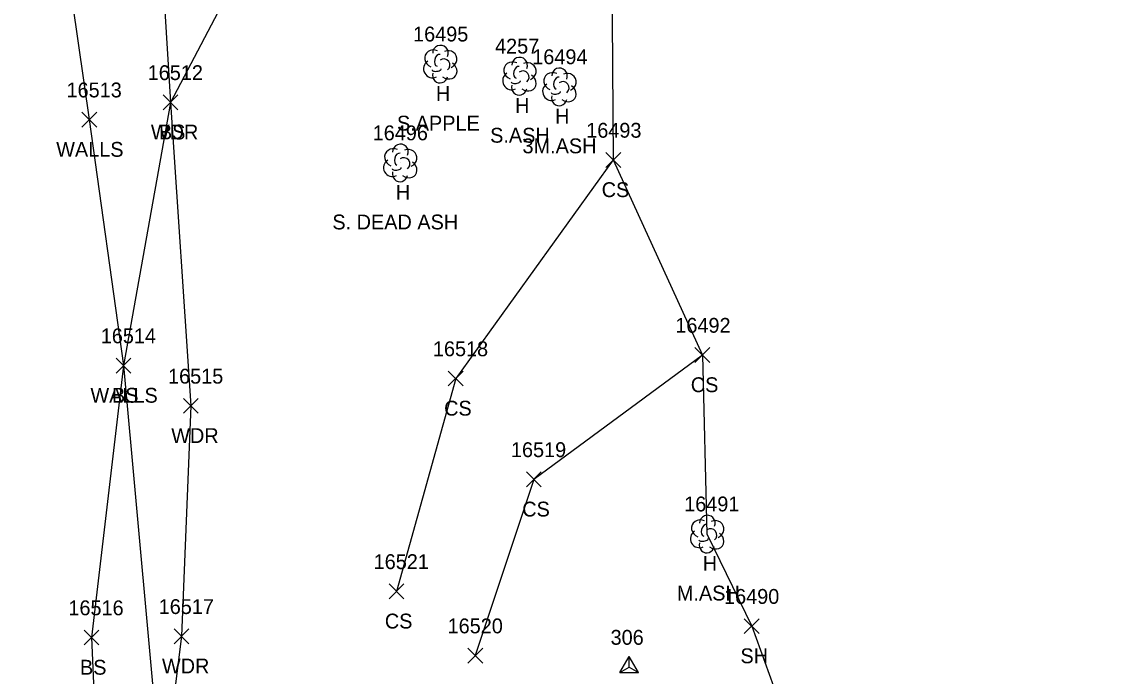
# Model space of a CAD drawing. Extents: x 1439173 to 1457902, y 641926 to 659889.
# Drawn here: x 1445801.5 to 1445947.7, y 655592.3 to 655680.4 of the extents above; entities that cross this region are included whole.
import ezdxf

# ---------------------------------------------------------------- set-up
doc = ezdxf.new("R2010")
doc.units = 0
for name, color, linetype in [('C_I', 7, 'Continuous'), ('CPSM', 7, 'Continuous'), ('L_A', 7, 'Continuous'), ('L_C', 7, 'Continuous'), ('L_I', 7, 'Continuous'), ('L_TIC', 7, 'Continuous'), ('LAWA', 7, 'Continuous'), ('LELB', 7, 'Continuous'), ('LSOGP', 7, 'Continuous'), ('LTD', 7, 'Continuous'), ('LWS', 7, 'Continuous')]:
    doc.layers.add(name, color=color, linetype=linetype)

msp = doc.modelspace()

# ---------------------------------------------------------------- linework, layer by layer
at = {"layer": 'CPSM'}
for p, q in [((1445882.01, 655592.8), (1445883.26, 655594.96)), ((1445884.51, 655592.8), (1445883.26, 655594.96)), ((1445883.26, 655593.52), (1445883.26, 655594.96)), ((1445882.01, 655592.8), (1445883.26, 655593.52)), ((1445882.01, 655592.8), (1445884.51, 655592.8)), ((1445883.26, 655593.52), (1445883.26, 655593.52)), ((1445883.26, 655593.52), (1445884.51, 655592.8))]:
    msp.add_line(p, q, dxfattribs=at)
at = {"layer": 'L_TIC'}
for points in [[(1445820.49, 655668.57), (1445822.49, 655670.57)], [(1445822.49, 655668.57), (1445820.49, 655670.57)], [(1445820.49, 655668.57), (1445822.49, 655670.57)], [(1445822.49, 655668.57), (1445820.49, 655670.57)], [(1445809.56, 655666.24), (1445811.56, 655668.24)], [(1445811.56, 655666.24), (1445809.56, 655668.24)], [(1445880.12, 655660.81), (1445882.12, 655662.81)], [(1445882.12, 655660.81), (1445880.12, 655662.81)], [(1445892.12, 655634.54), (1445894.12, 655636.54)], [(1445894.12, 655634.54), (1445892.12, 655636.54)], [(1445814.17, 655633.12), (1445816.17, 655635.12)], [(1445816.17, 655633.12), (1445814.17, 655635.12)], [(1445814.17, 655633.12), (1445816.17, 655635.12)], [(1445816.17, 655633.12), (1445814.17, 655635.12)], [(1445858.9, 655631.38), (1445860.9, 655633.38)], [(1445860.9, 655631.38), (1445858.9, 655633.38)], [(1445823.23, 655627.69), (1445825.23, 655629.69)], [(1445825.23, 655627.69), (1445823.23, 655629.69)], [(1445869.42, 655617.79), (1445871.42, 655619.79)], [(1445871.42, 655617.79), (1445869.42, 655619.79)], [(1445850.92, 655602.71), (1445852.92, 655604.71)], [(1445852.92, 655602.71), (1445850.92, 655604.71)], [(1445898.77, 655598.03), (1445900.77, 655600.03)], [(1445900.77, 655598.03), (1445898.77, 655600.03)], [(1445809.86, 655596.49), (1445811.86, 655598.49)], [(1445811.86, 655596.49), (1445809.86, 655598.49)], [(1445821.97, 655596.66), (1445823.97, 655598.66)], [(1445823.97, 655596.66), (1445821.97, 655598.66)], [(1445861.54, 655594.06), (1445863.54, 655596.06)], [(1445863.54, 655594.06), (1445861.54, 655596.06)]]:
    msp.add_lwpolyline(points, dxfattribs=at)
at = {"layer": 'LAWA'}
msp.add_lwpolyline([(1445880.91, 655687.15), (1445878.85, 655714.56), (1445874.37, 655742.55), (1445849.25, 655749.63), (1445839.94, 655710.41), (1445830.17, 655686.07), (1445821.49, 655669.57), (1445824.23, 655628.69), (1445822.97, 655597.66), (1445820.39, 655576.97), (1445815.71, 655551.89), (1445810.68, 655544.62), (1445793.19, 655547.17), (1445789.99, 655551.77), (1445786.68, 655574.96), (1445779.78, 655625.36), (1445778.61, 655660.93), (1445772.89, 655707.15), (1445766.64, 655768.58), (1445759.41, 655817.26), (1445757.61, 655850.83), (1445752.34, 655883.76)], dxfattribs=at)
at = {"layer": 'LELB'}
for points in [[(1445824.79, 655813.65), (1445824.32, 655781.32), (1445822.85, 655753.25), (1445818.65, 655715.29), (1445821.49, 655669.57), (1445815.17, 655634.12), (1445810.86, 655597.49), (1445812.07, 655569.63), (1445799.54, 655554.16)], [(1445881.12, 655661.81), (1445859.9, 655632.38), (1445851.92, 655603.71)], [(1445893.12, 655635.54), (1445870.42, 655618.79), (1445862.54, 655595.06)]]:
    msp.add_lwpolyline(points, dxfattribs=at)
at = {"layer": 'LSOGP'}
msp.add_lwpolyline([(1445880.91, 655687.15), (1445881.12, 655661.81), (1445893.12, 655635.54), (1445893.74, 655611.47), (1445899.76, 655599.02), (1445905.02, 655584.46), (1445906.6, 655578.27), (1445909.58, 655574.77), (1445910.87, 655573.04), (1445912.13, 655571.57), (1445916.79, 655559.31), (1445918.14, 655556.82), (1445918.35, 655554.62), (1445923.29, 655546.93), (1445922.86, 655546.22), (1445930.19, 655512.59), (1445919.17, 655489.32), (1445924.04, 655463.92), (1445926.23, 655457.43), (1445928.55, 655435.31), (1445930.82, 655404.37), (1445947.65, 655358.46)], dxfattribs=at)
at = {"layer": 'LTD'}
for p, q in [((1445857.8, 655674.77), (1445857.8, 655674.77)), ((1445857.8, 655674.77), (1445857.8, 655674.77)), ((1445868.46, 655673.14), (1445868.46, 655673.14)), ((1445868.46, 655673.14), (1445868.46, 655673.14)), ((1445873.85, 655671.71), (1445873.85, 655671.71)), ((1445873.85, 655671.71), (1445873.85, 655671.71)), ((1445852.41, 655661.46), (1445852.41, 655661.46)), ((1445852.41, 655661.46), (1445852.41, 655661.46)), ((1445893.74, 655611.48), (1445893.74, 655611.48)), ((1445893.74, 655611.48), (1445893.74, 655611.48))]:
    msp.add_line(p, q, dxfattribs=at)
for centre in [(1445857.85, 655676.2), (1445868.51, 655674.58), (1445873.89, 655673.14), (1445852.46, 655662.89), (1445893.79, 655612.91)]:
    msp.add_arc(centre, 1.05, 335.5272, 180.9563, dxfattribs=at)
for centre, major_axis, ratio, start_param, end_param in [((1445857.01, 655675.43), (1.21, -0.51), 0.895232, 1.570796, 4.712389), ((1445857.59, 655675.23), (-0.208, -0.792), 0.645439, 3.141593, 6.283185), ((1445858.84, 655675.35), (-1.14, -0.48), 0.949671, 1.570796, 4.712389), ((1445856.72, 655674.06), (0.58, -1.04), 0.959034, 3.141593, 6.283185), ((1445858.3, 655674.6), (-0.5, 0.667), 0.989748, 3.141593, 6.283185), ((1445858.8, 655673.93), (-1.09, 0.79), 0.841452, 1.570796, 4.712389), ((1445867.67, 655673.81), (1.21, -0.51), 0.895232, 1.570796, 4.712389), ((1445868.25, 655673.6), (-0.208, -0.792), 0.645439, 3.141593, 6.283185), ((1445869.5, 655673.73), (-1.14, -0.48), 0.949671, 1.570796, 4.712389), ((1445857.8, 655673.27), (0.26, 1.06), 0.942809, 1.570796, 4.712389), ((1445857.34, 655674.02), (-0.625, -0.083), 0.423636, 0, 3.141593), ((1445867.38, 655672.44), (0.58, -1.04), 0.959034, 3.141593, 6.283185), ((1445868.96, 655672.98), (-0.5, 0.667), 0.989748, 3.141593, 6.283185), ((1445869.46, 655672.31), (-1.09, 0.79), 0.841452, 1.570796, 4.712389), ((1445873.05, 655672.37), (1.21, -0.51), 0.895232, 1.570796, 4.712389), ((1445873.64, 655672.16), (-0.208, -0.792), 0.645439, 3.141593, 6.283185), ((1445874.89, 655672.29), (-1.14, -0.48), 0.949671, 1.570796, 4.712389), ((1445868.46, 655671.64), (0.26, 1.06), 0.942809, 1.570796, 4.712389), ((1445868, 655672.39), (-0.625, -0.083), 0.423636, 0, 3.141593), ((1445872.76, 655671), (0.58, -1.04), 0.959034, 3.141593, 6.283185), ((1445874.35, 655671.54), (-0.5, 0.667), 0.989748, 3.141593, 6.283185), ((1445874.85, 655670.87), (-1.09, 0.79), 0.841452, 1.570796, 4.712389), ((1445873.85, 655670.21), (0.26, 1.06), 0.942809, 1.570796, 4.712389), ((1445873.39, 655670.96), (-0.625, -0.083), 0.423636, 0, 3.141593), ((1445851.62, 655662.12), (1.21, -0.51), 0.895232, 1.570796, 4.712389), ((1445852.2, 655661.92), (-0.208, -0.792), 0.645439, 3.141593, 6.283185), ((1445853.45, 655662.04), (-1.14, -0.48), 0.949671, 1.570796, 4.712389), ((1445851.33, 655660.75), (0.58, -1.04), 0.959034, 3.141593, 6.283185), ((1445852.91, 655661.29), (-0.5, 0.667), 0.989748, 3.141593, 6.283185), ((1445853.41, 655660.62), (-1.09, 0.79), 0.841452, 1.570796, 4.712389), ((1445852.41, 655659.96), (0.26, 1.06), 0.942809, 1.570796, 4.712389), ((1445851.95, 655660.71), (-0.625, -0.083), 0.423636, 0, 3.141593), ((1445892.95, 655612.14), (1.21, -0.51), 0.895232, 1.570796, 4.712389), ((1445894.78, 655612.06), (-1.14, -0.48), 0.949671, 1.570796, 4.712389), ((1445892.66, 655610.77), (0.58, -1.04), 0.959034, 3.141593, 6.283185), ((1445893.53, 655611.93), (-0.208, -0.792), 0.645439, 3.141593, 6.283185), ((1445894.24, 655611.31), (-0.5, 0.667), 0.989748, 3.141593, 6.283185), ((1445894.74, 655610.64), (-1.09, 0.79), 0.841452, 1.570796, 4.712389), ((1445893.74, 655609.98), (0.26, 1.06), 0.942809, 1.570796, 4.712389), ((1445893.28, 655610.73), (-0.625, -0.083), 0.423636, 0, 3.141593)]:
    msp.add_ellipse(centre, major_axis=major_axis, ratio=ratio, start_param=start_param, end_param=end_param, dxfattribs=at)
at = {"layer": 'LWS'}
msp.add_lwpolyline([(1445801.48, 655730.25), (1445810.56, 655667.24), (1445815.17, 655634.12), (1445820.39, 655576.97)], dxfattribs=at)

# ---------------------------------------------------------------- texts
at = {"layer": 'C_I'}
msp.add_text('306', height=2, dxfattribs=at).set_placement((1445880.76, 655596.52))
at = {"layer": 'L_A'}
for s, p in [('H', (1445857.23, 655669.77)), ('H', (1445867.89, 655668.14)), ('H', (1445873.28, 655666.71)), ('WDR', (1445818.85, 655664.57)), ('BS', (1445819.93, 655664.57)), ('WALLS', (1445806.1, 655662.24)), ('H', (1445851.84, 655656.46)), ('CS', (1445879.56, 655656.81)), ('CS', (1445891.56, 655630.54)), ('WALLS', (1445810.71, 655629.12)), ('BS', (1445813.61, 655629.12)), ('CS', (1445858.34, 655627.38)), ('WDR', (1445821.59, 655623.69)), ('CS', (1445868.86, 655613.79)), ('H', (1445893.17, 655606.48)), ('CS', (1445850.36, 655598.71)), ('SH', (1445898.25, 655594.03)), ('BS', (1445809.3, 655592.49)), ('WDR', (1445820.34, 655592.66))]:
    msp.add_text(s, height=2, dxfattribs=at).set_placement(p)
at = {"layer": 'L_C'}
for s, p in [('S.APPLE', (1445851.99, 655665.77)), ('S.ASH', (1445864.54, 655664.14)), ('3M.ASH', (1445868.9, 655662.71)), ('S. DEAD ASH', (1445843.29, 655652.46)), ('M.ASH', (1445889.69, 655602.48))]:
    msp.add_text(s, height=2, dxfattribs=at).set_placement(p)
at = {"layer": 'L_I'}
for s, p in [('16495', (1445854.16, 655677.77)), ('4257', (1445865.2, 655676.14)), ('16494', (1445870.21, 655674.71)), ('16512', (1445818.42, 655672.57)), ('16512', (1445818.42, 655672.57)), ('16513', (1445807.49, 655670.24)), ('16496', (1445848.72, 655664.46)), ('16493', (1445877.48, 655664.81)), ('16492', (1445889.48, 655638.54)), ('16514', (1445812.1, 655637.12)), ('16514', (1445812.1, 655637.12)), ('16518', (1445856.83, 655635.38)), ('16515', (1445821.16, 655631.69)), ('16519', (1445867.34, 655621.79)), ('16491', (1445890.67, 655614.48)), ('16521', (1445848.85, 655606.71)), ('16490', (1445896.04, 655602.03)), ('16516', (1445807.74, 655600.49)), ('16517', (1445819.9, 655600.66)), ('16520', (1445858.81, 655598.06))]:
    msp.add_text(s, height=2, dxfattribs=at).set_placement(p)

doc.saveas('drawing.dxf')
